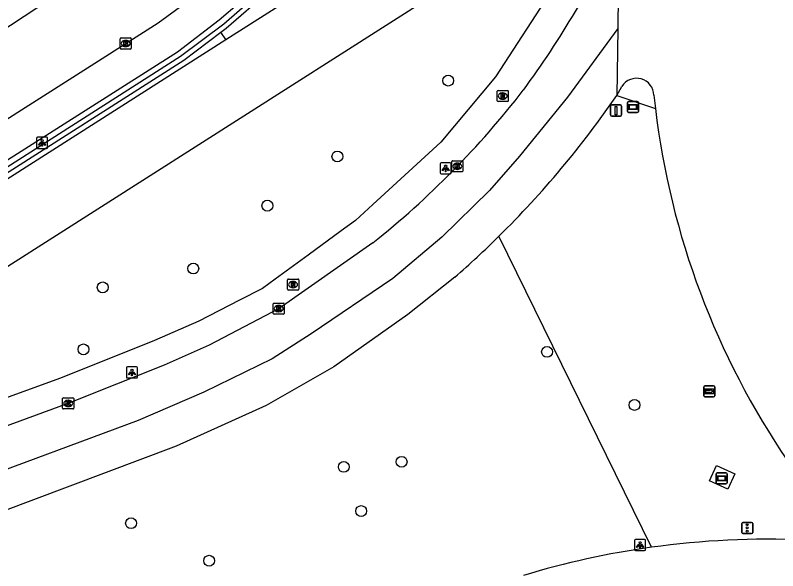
# Model space of a CAD drawing. Extents: x 161477 to 163040, y 383680 to 384868.
# Drawn here: x 162758.8 to 162827.3, y 384185.7 to 384235.7 of the extents above; entities that cross this region are included whole.
import ezdxf

# ---------------------------------------------------------------- set-up
doc = ezdxf.new("R2010")
doc.units = 0
for name, color, linetype in [('IMGEO_Berm_groen', 7, 'Continuous'), ('IMGEO_Berm_open', 7, 'Continuous'), ('IMGEO_Boom', 7, 'Continuous'), ('IMGEO_Fietspad_open', 7, 'Continuous'), ('IMGEO_Kolk', 7, 'Continuous'), ('IMGEO_Lichtpunt', 7, 'Continuous'), ('IMGEO_Muur', 7, 'Continuous'), ('IMGEO_Reclamebord', 7, 'Continuous'), ('IMGEO_Rijbaan_lokaal_gesloten', 7, 'Continuous'), ('IMGEO_Rijbaan_regionaal_gesloten', 7, 'Continuous'), ('IMGEO_Rioolput', 7, 'Continuous'), ('IMGEO_Straatnaambord', 7, 'Continuous'), ('IMGEO_Verkeersbordpaal', 7, 'Continuous'), ('IMGEO_Verkeerseiland_open', 7, 'Continuous'), ('IMGEO_Verkeersregelinstallatiepaal', 7, 'Continuous'), ('IMGEO_Wegwijzer', 7, 'Continuous')]:
    doc.layers.add(name, color=color, linetype=linetype)

msp = doc.modelspace()

# ---------------------------------------------------------------- linework, layer by layer
at = {"layer": 'IMGEO_Berm_groen'}
for points in [[(162678.849, 384188.781), (162687.543, 384192.138), (162696.814, 384197.09), (162707.384, 384202.741), (162709.291, 384203.756), (162719.164, 384209.03), (162769.02, 384241.879), (162776.076, 384247.535), (162777.995, 384250), (162780.201, 384254.445), (162783.569, 384261.176), (162783.872, 384262.182), (162786.934, 384272.336), (162786.77, 384278.144), (162786.785, 384281.406), (162784.758, 384290.27), (162782.254, 384298.067), (162766.529, 384347.024), (162757.124, 384375.468), (162747.949, 384394.24), (162740.568, 384408), (162712.633, 384459.824)], [(162810.448, 384244.753), (162807.132, 384238.152), (162801.934, 384230.137), (162797.016, 384224.261), (162790.909, 384218.65), (162789.353, 384217.22), (162788.072, 384216.285), (162785.094, 384214.111), (162782.117, 384211.937), (162780.986, 384211.111), (162778.93, 384210.051), (162775.251, 384208.154), (162771.283, 384206.403), (162762.818, 384203.024), (162726.577, 384189.869)], [(162815.955, 384187.808), (162802.239, 384215.797)], [(162823.46, 384194.412), (162822.835, 384193.042), (162821.18, 384193.789), (162821.803, 384195.162), (162823.46, 384194.412)]]:
    msp.add_lwpolyline(points, dxfattribs=at)
at = {"layer": 'IMGEO_Berm_open'}
msp.add_lwpolyline([(162777.691, 384233.503), (162777.229, 384234.156)], dxfattribs=at)
at = {"layer": 'IMGEO_Boom'}
for centre in [(162797.685, 384229.803), (162787.72, 384222.979), (162781.425, 384218.55), (162774.762, 384212.893), (162766.62, 384211.193), (162764.885, 384205.62), (162806.571, 384205.395), (162814.436, 384200.62), (162788.297, 384195.049), (162793.493, 384195.501), (162789.857, 384191.069), (162769.164, 384189.977), (162776.187, 384186.606)]:
    msp.add_circle(centre, 0.489, dxfattribs=at)
at = {"layer": 'IMGEO_Fietspad_open'}
for points in [[(162790.846, 384259.717), (162788.468, 384253.741), (162785.955, 384250), (162782.718, 384245.18), (162779.29, 384241.257), (162775.495, 384237.856), (162771.611, 384234.986), (162719.917, 384202.066)], [(162724.809, 384201.573), (162773.348, 384232.379), (162777.101, 384235.269), (162780.736, 384238.411), (162785.763, 384244.136), (162788.702, 384248.4), (162789.615, 384250)], [(162777.691, 384233.503), (162789.362, 384240.95), (162796.802, 384245.697)], [(162807.058, 384244.367), (162806.827, 384244.221), (162804.914, 384242.955), (162740.876, 384202.134), (162728.183, 384194.06), (162727.443, 384193.677)], [(162724.124, 384199.308), (162724.556, 384199.583), (162734.477, 384205.927), (162777.691, 384233.503)]]:
    msp.add_lwpolyline(points, dxfattribs=at)
at = {"layer": 'IMGEO_Kolk'}
for p, q in [((162768.186, 384232.721), (162768.186, 384233.573)), ((162768.261, 384233.647), (162769.113, 384233.647)), ((162768.674, 384233.427), (162768.699, 384233.427)), ((162769.187, 384233.573), (162769.187, 384232.721)), ((162769.113, 384232.647), (162768.261, 384232.647)), ((162768.697, 384232.867), (162768.672, 384232.867)), ((162798.003, 384221.669), (162798.003, 384222.521)), ((162798.078, 384222.595), (162798.93, 384222.595)), ((162798.491, 384222.375), (162798.516, 384222.375)), ((162799.004, 384222.521), (162799.004, 384221.669)), ((162798.93, 384221.595), (162798.078, 384221.595)), ((162798.514, 384221.815), (162798.489, 384221.815)), ((162782.021, 384209.783), (162782.873, 384209.783)), ((162781.946, 384208.857), (162781.946, 384209.709)), ((162782.434, 384209.563), (162782.459, 384209.563)), ((162782.947, 384209.709), (162782.947, 384208.857)), ((162782.873, 384208.783), (162782.021, 384208.783)), ((162782.457, 384209.003), (162782.432, 384209.003)), ((162763.012, 384200.336), (162763.012, 384201.188)), ((162763.087, 384201.262), (162763.939, 384201.262)), ((162763.5, 384201.042), (162763.525, 384201.042)), ((162764.013, 384201.188), (162764.013, 384200.336)), ((162763.939, 384200.262), (162763.087, 384200.262)), ((162763.523, 384200.482), (162763.498, 384200.482))]:
    msp.add_line(p, q, dxfattribs=at)
for points in [[(162768.186, 384232.721), (162768.186, 384233.573)], [(162768.261, 384233.647), (162769.113, 384233.647)], [(162768.507, 384233.347), (162768.63, 384233.347), (162768.63, 384233.196), (162768.76, 384233.347), (162768.924, 384233.347), (162768.778, 384233.196), (162768.931, 384232.947), (162768.779, 384232.947), (162768.694, 384233.111), (162768.63, 384233.044), (162768.63, 384232.947), (162768.507, 384232.947), (162768.507, 384233.347)], [(162769.187, 384233.573), (162769.187, 384232.721)], [(162769.113, 384232.647), (162768.261, 384232.647)], [(162798.003, 384221.669), (162798.003, 384222.521)], [(162798.078, 384222.595), (162798.93, 384222.595)], [(162798.324, 384222.295), (162798.447, 384222.295), (162798.447, 384222.144), (162798.577, 384222.295), (162798.741, 384222.295), (162798.595, 384222.144), (162798.748, 384221.895), (162798.596, 384221.895), (162798.511, 384222.059), (162798.447, 384221.992), (162798.447, 384221.895), (162798.324, 384221.895), (162798.324, 384222.295)], [(162799.004, 384222.521), (162799.004, 384221.669)], [(162798.93, 384221.595), (162798.078, 384221.595)], [(162782.021, 384209.783), (162782.873, 384209.783)], [(162781.946, 384208.857), (162781.946, 384209.709)], [(162782.267, 384209.483), (162782.39, 384209.483), (162782.39, 384209.332), (162782.52, 384209.483), (162782.684, 384209.483), (162782.538, 384209.332), (162782.691, 384209.083), (162782.539, 384209.083), (162782.454, 384209.247), (162782.39, 384209.18), (162782.39, 384209.083), (162782.267, 384209.083), (162782.267, 384209.483)], [(162782.947, 384209.709), (162782.947, 384208.857)], [(162782.873, 384208.783), (162782.021, 384208.783)], [(162763.012, 384200.336), (162763.012, 384201.188)], [(162763.087, 384201.262), (162763.939, 384201.262)], [(162763.333, 384200.962), (162763.456, 384200.962), (162763.456, 384200.811), (162763.586, 384200.962), (162763.75, 384200.962), (162763.604, 384200.811), (162763.757, 384200.562), (162763.605, 384200.562), (162763.52, 384200.726), (162763.456, 384200.659), (162763.456, 384200.562), (162763.333, 384200.562), (162763.333, 384200.962)], [(162764.013, 384201.188), (162764.013, 384200.336)], [(162763.939, 384200.262), (162763.087, 384200.262)]]:
    msp.add_lwpolyline(points, dxfattribs=at)
for centre, start, end in [((162768.263, 384233.571), 91.55205, 178.44795), ((162768.263, 384233.571), 91.55205, 178.44795), ((162769.111, 384233.571), 1.55205, 88.44795), ((162769.111, 384233.571), 1.55205, 88.44795), ((162768.263, 384232.723), 181.55205, 268.44795), ((162768.263, 384232.723), 181.55205, 268.44795), ((162769.111, 384232.723), 271.55205, 358.44795), ((162769.111, 384232.723), 271.55205, 358.44795), ((162798.08, 384222.519), 91.55205, 178.44795), ((162798.08, 384222.519), 91.55205, 178.44795), ((162798.928, 384222.519), 1.55205, 88.44795), ((162798.928, 384222.519), 1.55205, 88.44795), ((162798.08, 384221.671), 181.55205, 268.44795), ((162798.08, 384221.671), 181.55205, 268.44795), ((162798.928, 384221.671), 271.55205, 358.44795), ((162798.928, 384221.671), 271.55205, 358.44795), ((162782.023, 384209.707), 91.55205, 178.44795), ((162782.023, 384209.707), 91.55205, 178.44795), ((162782.871, 384209.707), 1.55205, 88.44795), ((162782.871, 384209.707), 1.55205, 88.44795), ((162782.023, 384208.859), 181.55205, 268.44795), ((162782.023, 384208.859), 181.55205, 268.44795), ((162782.871, 384208.859), 271.55205, 358.44795), ((162782.871, 384208.859), 271.55205, 358.44795), ((162763.089, 384201.186), 91.55205, 178.44795), ((162763.089, 384201.186), 91.55205, 178.44795), ((162763.937, 384201.186), 1.55205, 88.44795), ((162763.937, 384201.186), 1.55205, 88.44795), ((162763.089, 384200.338), 181.55205, 268.44795), ((162763.089, 384200.338), 181.55205, 268.44795), ((162763.937, 384200.338), 271.55205, 358.44795), ((162763.937, 384200.338), 271.55205, 358.44795)]:
    msp.add_arc(centre, 0.0765, start, end, dxfattribs=at)
for centre, major_axis, ratio, start_param, end_param in [((162768.673, 384233.147), (-0.387, 0.002), 0.722429, 4.712389, 7.853982), ((162768.698, 384233.147), (-0.39, 0.002), 0.717154, 1.570796, 4.712389), ((162798.49, 384222.095), (-0.387, 0.002), 0.722429, 4.712389, 7.853982), ((162798.515, 384222.095), (-0.39, 0.002), 0.717154, 1.570796, 4.712389), ((162782.433, 384209.283), (-0.387, 0.002), 0.722429, 4.712389, 7.853982), ((162782.458, 384209.283), (-0.39, 0.002), 0.717154, 1.570796, 4.712389), ((162763.499, 384200.762), (-0.387, 0.002), 0.722429, 4.712389, 7.853982), ((162763.524, 384200.762), (-0.39, 0.002), 0.717154, 1.570796, 4.712389)]:
    msp.add_ellipse(centre, major_axis=major_axis, ratio=ratio, start_param=start_param, end_param=end_param, dxfattribs=at)
at = {"layer": 'IMGEO_Lichtpunt'}
for p, q in [((162760.668, 384224.606), (162760.668, 384223.799)), ((162760.668, 384224.606), (162760.668, 384223.799)), ((162761.57, 384224.701), (162760.762, 384224.701)), ((162761.57, 384224.701), (162760.762, 384224.701)), ((162761.664, 384223.799), (162761.664, 384224.606)), ((162761.664, 384223.799), (162761.664, 384224.606)), ((162760.762, 384223.705), (162761.57, 384223.705)), ((162760.762, 384223.705), (162761.57, 384223.705)), ((162796.953, 384222.312), (162796.953, 384221.505)), ((162796.953, 384222.312), (162796.953, 384221.505)), ((162797.855, 384222.407), (162797.047, 384222.407)), ((162797.855, 384222.407), (162797.047, 384222.407)), ((162797.949, 384221.505), (162797.949, 384222.312)), ((162797.949, 384221.505), (162797.949, 384222.312)), ((162797.047, 384221.411), (162797.855, 384221.411)), ((162797.047, 384221.411), (162797.855, 384221.411)), ((162768.742, 384203.946), (162768.742, 384203.139)), ((162768.742, 384203.946), (162768.742, 384203.139)), ((162769.644, 384204.041), (162768.836, 384204.041)), ((162769.644, 384204.041), (162768.836, 384204.041)), ((162769.738, 384203.139), (162769.738, 384203.946)), ((162769.738, 384203.139), (162769.738, 384203.946)), ((162768.836, 384203.045), (162769.644, 384203.045)), ((162768.836, 384203.045), (162769.644, 384203.045)), ((162815.346, 384188.514), (162814.538, 384188.514)), ((162815.346, 384188.514), (162814.538, 384188.514)), ((162814.444, 384188.419), (162814.444, 384187.612)), ((162814.444, 384188.419), (162814.444, 384187.612)), ((162815.44, 384187.612), (162815.44, 384188.419)), ((162815.44, 384187.612), (162815.44, 384188.419)), ((162814.538, 384187.518), (162815.346, 384187.518)), ((162814.538, 384187.518), (162815.346, 384187.518))]:
    msp.add_line(p, q, dxfattribs=at)
for points in [[(162761.042, 384224.27), (162761.081, 384224.242), (162760.893, 384223.98), (162760.855, 384224.007), (162761.042, 384224.27)], [(162761.144, 384224.222), (162761.191, 384224.222), (162761.191, 384223.9), (162761.144, 384223.9), (162761.144, 384224.222)], [(162761.254, 384224.242), (162761.292, 384224.269), (162761.479, 384224.007), (162761.44, 384223.979), (162761.254, 384224.242)], [(162797.327, 384221.976), (162797.366, 384221.948), (162797.178, 384221.686), (162797.14, 384221.713), (162797.327, 384221.976)], [(162797.429, 384221.928), (162797.476, 384221.928), (162797.476, 384221.606), (162797.429, 384221.606), (162797.429, 384221.928)], [(162797.539, 384221.948), (162797.577, 384221.975), (162797.764, 384221.713), (162797.725, 384221.685), (162797.539, 384221.948)], [(162769.116, 384203.61), (162769.155, 384203.582), (162768.967, 384203.32), (162768.929, 384203.347), (162769.116, 384203.61)], [(162769.328, 384203.582), (162769.366, 384203.609), (162769.553, 384203.347), (162769.514, 384203.319), (162769.328, 384203.582)], [(162769.218, 384203.562), (162769.265, 384203.562), (162769.265, 384203.24), (162769.218, 384203.24), (162769.218, 384203.562)], [(162814.818, 384188.083), (162814.857, 384188.055), (162814.669, 384187.793), (162814.631, 384187.82), (162814.818, 384188.083)], [(162814.92, 384188.035), (162814.967, 384188.035), (162814.967, 384187.713), (162814.92, 384187.713), (162814.92, 384188.035)], [(162815.03, 384188.055), (162815.068, 384188.082), (162815.255, 384187.82), (162815.216, 384187.792), (162815.03, 384188.055)]]:
    msp.add_lwpolyline(points, dxfattribs=at)
for centre in [(162761.167, 384224.404), (162797.452, 384222.11), (162769.241, 384203.744), (162814.943, 384188.217)]:
    msp.add_circle(centre, 0.0994, dxfattribs=at)
for centre, start, end in [((162760.762, 384224.606), 90, 180), ((162760.762, 384224.606), 90, 180), ((162761.57, 384224.606), 0, 90), ((162761.57, 384224.606), 0, 90), ((162760.762, 384223.799), 180, 270), ((162760.762, 384223.799), 180, 270), ((162761.57, 384223.799), 270, 0), ((162761.57, 384223.799), 270, 360), ((162797.047, 384222.312), 90, 180), ((162797.047, 384222.312), 90, 180), ((162797.855, 384222.312), 0, 90), ((162797.855, 384222.312), 0, 90), ((162797.047, 384221.505), 180, 270), ((162797.047, 384221.505), 180, 270), ((162797.855, 384221.505), 270, 0), ((162797.855, 384221.505), 270, 360), ((162768.836, 384203.946), 90, 180), ((162768.836, 384203.946), 90, 180), ((162769.644, 384203.946), 0, 90), ((162769.644, 384203.946), 0, 90), ((162768.836, 384203.139), 180, 270), ((162768.836, 384203.139), 180, 270), ((162769.644, 384203.139), 270, 0), ((162769.644, 384203.139), 270, 360), ((162814.538, 384188.419), 90, 180), ((162814.538, 384188.419), 90, 180), ((162815.346, 384188.419), 0, 90), ((162815.346, 384188.419), 0, 90), ((162814.538, 384187.612), 180, 270), ((162814.538, 384187.612), 180, 270), ((162815.346, 384187.612), 270, 0), ((162815.346, 384187.612), 270, 360)]:
    msp.add_arc(centre, 0.0946, start, end, dxfattribs=at)
at = {"layer": 'IMGEO_Muur'}
for points in [[(162794.348, 384258.518), (162791.722, 384252.635), (162790.322, 384250), (162789.342, 384248.157), (162786.441, 384243.903), (162781.265, 384238.179), (162777.519, 384234.877), (162773.596, 384231.968), (162724.888, 384200.831), (162725.026, 384200.481), (162773.925, 384231.646), (162777.229, 384234.156)], [(162777.229, 384234.156), (162777.717, 384234.527), (162781.533, 384237.848), (162786.861, 384243.791), (162789.711, 384248.086), (162790.715, 384250), (162791.628, 384251.74)]]:
    msp.add_lwpolyline(points, dxfattribs=at)
at = {"layer": 'IMGEO_Reclamebord'}
for p, q in [((162821.773, 384193.608), (162821.773, 384194.408)), ((162821.773, 384194.408), (162821.773, 384193.608)), ((162821.873, 384194.508), (162822.663, 384194.508)), ((162822.663, 384194.508), (162821.873, 384194.508)), ((162822.763, 384194.408), (162822.763, 384193.608)), ((162822.763, 384193.608), (162822.763, 384194.408)), ((162822.663, 384193.508), (162821.873, 384193.508)), ((162821.873, 384193.508), (162822.663, 384193.508))]:
    msp.add_line(p, q, dxfattribs=at)
for points in [[(162821.874, 384194.24), (162822.662, 384194.24), (162822.662, 384193.776), (162821.874, 384193.776), (162821.874, 384194.24)], [(162821.939, 384194.175), (162821.939, 384193.841), (162822.597, 384193.841), (162822.597, 384194.175), (162821.939, 384194.175)]]:
    msp.add_lwpolyline(points, dxfattribs=at)
for centre, start, end in [((162821.873, 384194.408), 90, 180), ((162821.873, 384194.408), 90, 180), ((162822.663, 384194.408), 0, 90), ((162822.663, 384194.408), 360, 90), ((162821.873, 384193.608), 180, 270), ((162821.873, 384193.608), 180, 270), ((162822.663, 384193.608), 270, 0), ((162822.663, 384193.608), 270, 0)]:
    msp.add_arc(centre, 0.1, start, end, dxfattribs=at)
at = {"layer": 'IMGEO_Rijbaan_lokaal_gesloten'}
for points in [[(162812.928, 384234.488), (162808.4, 384228.31), (162804.101, 384223.009), (162801.402, 384219.909), (162797.102, 384215.708), (162792.704, 384212.008), (162785.355, 384207.007), (162781.856, 384204.757), (162775.708, 384201.757), (162769.809, 384199.206), (162754.262, 384193.456), (162731.216, 384185.154), (162715.52, 384179.603), (162690.226, 384171.252), (162643.536, 384156.751), (162632.388, 384153.6), (162616.841, 384149.299), (162607.601, 384146.968)], [(162790.898, 384215.194), (162782.483, 384209.301), (162776.199, 384206.012), (162772.131, 384204.201), (162763.576, 384200.784), (162734.631, 384190.167), (162727.37, 384187.604)], [(162798.28, 384212.109), (162794.039, 384208.745), (162787.397, 384204.039), (162781.311, 384200.558), (162773.215, 384196.908), (162757.346, 384190.931)]]:
    msp.add_lwpolyline(points, dxfattribs=at)
for centre, radius, start, end in [((162738.689, 384277.506), 81.74, 323.55193, 335.45287), ((162740.629, 384278.242), 80.635, 308.56553, 322.31196), ((162739.476, 384279.188), 89.206, 314.71475, 325.34199), ((162738.982, 384279.733), 89.941, 311.24671, 314.69401), ((162826.44, 384112.876), 75.662, 87.49963, 97.96563), ((162826.414, 384112.936), 75.599, 97.95217, 106.87941)]:
    msp.add_arc(centre, radius, start, end, dxfattribs=at)
at = {"layer": 'IMGEO_Rijbaan_regionaal_gesloten'}
for points in [[(162813.041, 384243.548), (162812.928, 384234.488)], [(162812.928, 384234.488), (162812.853, 384228.459)], [(162812.853, 384228.459), (162813.309, 384229.28)], [(162816.178, 384228.483), (162816.313, 384227.281)]]:
    msp.add_lwpolyline(points, dxfattribs=at)
for centre, radius, start, end in [((162814.627, 384228.461), 1.551, 0.8053, 148.14442), ((162887.386, 384235.859), 71.589, 186.88182, 214.27063)]:
    msp.add_arc(centre, radius, start, end, dxfattribs=at)
at = {"layer": 'IMGEO_Rioolput'}
for p, q in [((162802.09, 384227.991), (162802.09, 384228.843)), ((162802.165, 384228.917), (162803.017, 384228.917)), ((162802.578, 384228.697), (162802.603, 384228.697)), ((162803.091, 384228.843), (162803.091, 384227.991)), ((162803.017, 384227.917), (162802.165, 384227.917)), ((162802.601, 384228.137), (162802.576, 384228.137)), ((162783.236, 384211.023), (162783.236, 384211.875)), ((162783.311, 384211.949), (162784.163, 384211.949)), ((162784.237, 384211.875), (162784.237, 384211.023)), ((162783.747, 384211.169), (162783.722, 384211.169)), ((162783.724, 384211.729), (162783.749, 384211.729)), ((162784.163, 384210.949), (162783.311, 384210.949))]:
    msp.add_line(p, q, dxfattribs=at)
for points in [[(162802.09, 384227.991), (162802.09, 384228.843)], [(162802.165, 384228.917), (162803.017, 384228.917)], [(162802.679, 384228.615), (162802.427, 384228.617), (162802.427, 384228.217)], [(162802.427, 384228.217), (162802.551, 384228.217), (162802.551, 384228.379), (162802.562, 384228.379)], [(162802.605, 384228.536), (162802.551, 384228.536), (162802.551, 384228.455)], [(162802.551, 384228.455), (162802.603, 384228.455)], [(162802.609, 384228.35), (162802.68, 384228.217), (162802.82, 384228.217), (162802.755, 384228.343)], [(162803.091, 384228.843), (162803.091, 384227.991)], [(162803.017, 384227.917), (162802.165, 384227.917)], [(162783.236, 384211.023), (162783.236, 384211.875)], [(162783.311, 384211.949), (162784.163, 384211.949)], [(162784.237, 384211.875), (162784.237, 384211.023)], [(162783.825, 384211.647), (162783.573, 384211.649), (162783.573, 384211.249)], [(162783.573, 384211.249), (162783.697, 384211.249), (162783.697, 384211.411), (162783.708, 384211.411)], [(162783.751, 384211.568), (162783.697, 384211.568), (162783.697, 384211.487)], [(162783.697, 384211.487), (162783.749, 384211.487)], [(162783.755, 384211.382), (162783.826, 384211.249), (162783.966, 384211.249), (162783.901, 384211.375)], [(162784.163, 384210.949), (162783.311, 384210.949)]]:
    msp.add_lwpolyline(points, dxfattribs=at)
for centre, radius, start, end in [((162802.167, 384228.841), 0.0765, 91.55205, 178.44795), ((162802.167, 384228.841), 0.0765, 91.55205, 178.44795), ((162802.561, 384228.326), 0.0533, 26.02933, 88.69889), ((162802.587, 384228.644), 0.19, 274.7715, 282.96867), ((162802.611, 384228.44), 0.0964, 77.00612, 93.18647), ((162802.625, 384228.497), 0.0378, 276.66336, 79.67722), ((162802.678, 384228.505), 0.109, 350.36119, 89.41601), ((162802.676, 384228.505), 0.112, 277.58423, 350.98172), ((162802.66, 384228.29), 0.108, 29.51342, 73.79051), ((162803.015, 384228.841), 0.0765, 1.55205, 88.44795), ((162803.015, 384228.841), 0.0765, 1.55205, 88.44795), ((162802.167, 384227.993), 0.0765, 181.55205, 268.44795), ((162802.167, 384227.993), 0.0765, 181.55205, 268.44795), ((162803.015, 384227.993), 0.0765, 271.55205, 358.44795), ((162803.015, 384227.993), 0.0765, 271.55205, 358.44795), ((162783.313, 384211.873), 0.0765, 91.55205, 178.44795), ((162783.313, 384211.873), 0.0765, 91.55205, 178.44795), ((162784.161, 384211.873), 0.0765, 1.55205, 88.44795), ((162784.161, 384211.873), 0.0765, 1.55205, 88.44795), ((162783.707, 384211.358), 0.0533, 26.02933, 88.69889), ((162783.733, 384211.676), 0.19, 274.7715, 282.96867), ((162783.757, 384211.472), 0.0964, 77.00612, 93.18647), ((162783.771, 384211.529), 0.0378, 276.66336, 79.67722), ((162783.824, 384211.537), 0.109, 350.36119, 89.41601), ((162783.822, 384211.537), 0.112, 277.58423, 350.98172), ((162783.806, 384211.322), 0.108, 29.51342, 73.79051), ((162783.313, 384211.025), 0.0765, 181.55205, 268.44795), ((162783.313, 384211.025), 0.0765, 181.55205, 268.44795), ((162784.161, 384211.025), 0.0765, 271.55205, 358.44795), ((162784.161, 384211.025), 0.0765, 271.55205, 358.44795)]:
    msp.add_arc(centre, radius, start, end, dxfattribs=at)
for centre, major_axis, ratio, start_param, end_param in [((162802.577, 384228.417), (-0.387, 0.002), 0.722429, 4.712389, 7.853982), ((162802.602, 384228.417), (-0.39, 0.002), 0.717154, 1.570796, 4.712389), ((162783.723, 384211.449), (-0.387, 0.002), 0.722429, 4.712389, 7.853982), ((162783.748, 384211.449), (-0.39, 0.002), 0.717154, 1.570796, 4.712389)]:
    msp.add_ellipse(centre, major_axis=major_axis, ratio=ratio, start_param=start_param, end_param=end_param, dxfattribs=at)
at = {"layer": 'IMGEO_Straatnaambord'}
for p, q in [((162813.8, 384227.028), (162813.8, 384227.828)), ((162813.8, 384227.828), (162813.8, 384227.028)), ((162813.9, 384227.928), (162814.69, 384227.928)), ((162814.69, 384227.928), (162813.9, 384227.928)), ((162814.79, 384227.828), (162814.79, 384227.028)), ((162814.79, 384227.028), (162814.79, 384227.828)), ((162814.69, 384226.928), (162813.9, 384226.928)), ((162813.9, 384226.928), (162814.69, 384226.928))]:
    msp.add_line(p, q, dxfattribs=at)
for points in [[(162813.901, 384227.66), (162814.689, 384227.66), (162814.689, 384227.196), (162813.901, 384227.196), (162813.901, 384227.66)], [(162813.966, 384227.595), (162813.966, 384227.261), (162814.624, 384227.261), (162814.624, 384227.595), (162813.966, 384227.595)]]:
    msp.add_lwpolyline(points, dxfattribs=at)
for centre, start, end in [((162813.9, 384227.828), 90, 180), ((162813.9, 384227.828), 90, 180), ((162814.69, 384227.828), 0, 90), ((162814.69, 384227.828), 360, 90), ((162813.9, 384227.028), 180, 270), ((162813.9, 384227.028), 180, 270), ((162814.69, 384227.028), 270, 0), ((162814.69, 384227.028), 270, 0)]:
    msp.add_arc(centre, 0.1, start, end, dxfattribs=at)
at = {"layer": 'IMGEO_Verkeersbordpaal'}
for p, q in [((162812.385, 384227.613), (162813.175, 384227.613)), ((162813.175, 384227.613), (162812.385, 384227.613)), ((162812.285, 384226.713), (162812.285, 384227.513)), ((162812.285, 384227.513), (162812.285, 384226.713)), ((162813.275, 384227.513), (162813.275, 384226.713)), ((162813.275, 384226.713), (162813.275, 384227.513)), ((162813.175, 384226.613), (162812.385, 384226.613)), ((162812.385, 384226.613), (162813.175, 384226.613))]:
    msp.add_line(p, q, dxfattribs=at)
msp.add_lwpolyline([(162812.705, 384227.488), (162812.855, 384227.488), (162812.855, 384226.738), (162812.705, 384226.738), (162812.705, 384227.488)], dxfattribs=at)
for centre, start, end in [((162812.385, 384227.513), 90, 180), ((162812.385, 384227.513), 90, 180), ((162813.175, 384227.513), 0, 90), ((162813.175, 384227.513), 360, 90), ((162812.385, 384226.713), 180, 270), ((162812.385, 384226.713), 180, 270), ((162813.175, 384226.713), 270, 0), ((162813.175, 384226.713), 270, 0)]:
    msp.add_arc(centre, 0.1, start, end, dxfattribs=at)
at = {"layer": 'IMGEO_Verkeerseiland_open'}
msp.add_lwpolyline([(162812.853, 384228.459), (162816.313, 384227.281)], dxfattribs=at)
at = {"layer": 'IMGEO_Verkeersregelinstallatiepaal'}
for p, q in [((162824.075, 384189.153), (162824.075, 384189.953)), ((162824.075, 384189.953), (162824.075, 384189.153)), ((162824.175, 384190.053), (162824.965, 384190.053)), ((162824.965, 384190.053), (162824.175, 384190.053)), ((162825.065, 384189.953), (162825.065, 384189.153)), ((162825.065, 384189.153), (162825.065, 384189.953)), ((162824.965, 384189.053), (162824.175, 384189.053)), ((162824.175, 384189.053), (162824.965, 384189.053))]:
    msp.add_line(p, q, dxfattribs=at)
for centre in [(162824.57, 384189.843), (162824.57, 384189.553), (162824.57, 384189.263)]:
    msp.add_circle(centre, 0.085, dxfattribs=at)
for centre, start, end in [((162824.175, 384189.953), 90, 180), ((162824.175, 384189.953), 90, 180), ((162824.965, 384189.953), 0, 90), ((162824.965, 384189.953), 360, 90), ((162824.175, 384189.153), 180, 270), ((162824.175, 384189.153), 180, 270), ((162824.965, 384189.153), 270, 0), ((162824.965, 384189.153), 270, 0)]:
    msp.add_arc(centre, 0.1, start, end, dxfattribs=at)
at = {"layer": 'IMGEO_Wegwijzer'}
for p, q in [((162820.661, 384201.446), (162820.661, 384202.246)), ((162820.661, 384202.246), (162820.661, 384201.446)), ((162820.761, 384202.346), (162821.551, 384202.346)), ((162821.551, 384202.346), (162820.761, 384202.346)), ((162821.651, 384202.246), (162821.651, 384201.446)), ((162821.651, 384201.446), (162821.651, 384202.246)), ((162821.551, 384201.346), (162820.761, 384201.346)), ((162820.761, 384201.346), (162821.551, 384201.346))]:
    msp.add_line(p, q, dxfattribs=at)
for points in [[(162820.762, 384202.078), (162821.55, 384202.078), (162821.55, 384201.614), (162820.762, 384201.614), (162820.762, 384202.078)], [(162820.827, 384201.93), (162820.827, 384201.846), (162820.827, 384201.762), (162821.238, 384201.762), (162821.238, 384201.679), (162821.485, 384201.846), (162821.238, 384202.013), (162821.238, 384201.93), (162820.827, 384201.93)]]:
    msp.add_lwpolyline(points, dxfattribs=at)
for centre, start, end in [((162820.761, 384202.246), 90, 180), ((162820.761, 384202.246), 90, 180), ((162821.551, 384202.246), 0, 90), ((162821.551, 384202.246), 360, 90), ((162820.761, 384201.446), 180, 270), ((162820.761, 384201.446), 180, 270), ((162821.551, 384201.446), 270, 0), ((162821.551, 384201.446), 270, 0)]:
    msp.add_arc(centre, 0.1, start, end, dxfattribs=at)

doc.saveas('drawing.dxf')
